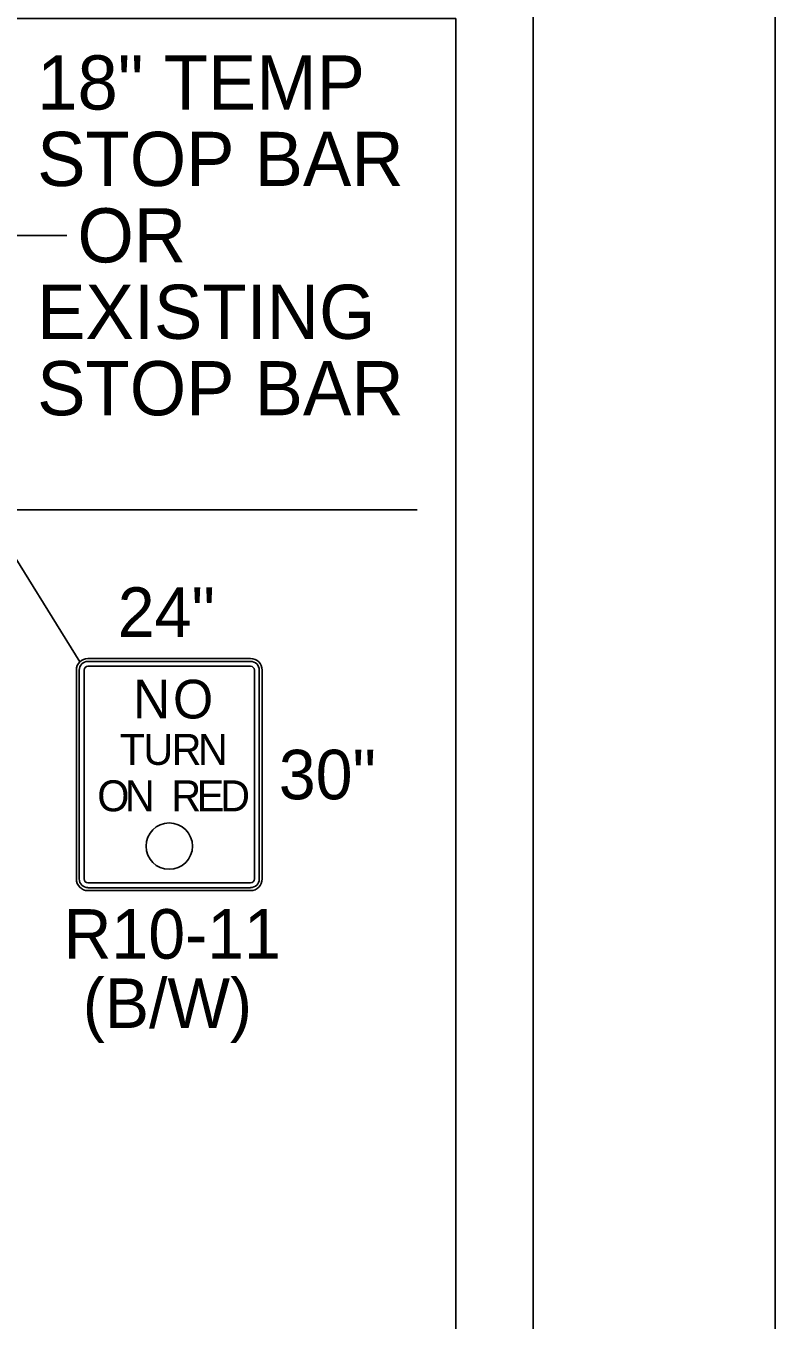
# Model space of a CAD drawing. Extents: x 99982 to 100176, y 99905 to 100011.
# Drawn here: x 100055.095 to 100056.062, y 100001.786 to 100003.459 of the extents above; entities that cross this region are included whole.
import ezdxf

# ---------------------------------------------------------------- set-up
doc = ezdxf.new("R2010")
doc.units = 0
for name, color, linetype in [('Default', 7, 'Continuous'), ('RD_ED_ShoulderPavedEdge', 7, 'Continuous'), ('SH_GI_PlotLimits', 7, 'Continuous'), ('SH_GI_SheetBorder', 7, 'Continuous'), ('TR_SN_ConstructionSigns', 7, 'Continuous'), ('TR_WZ_WorkZoneDetails', 7, 'Continuous'), ('TR_WZ_WorkZoneTextCurrent', 7, 'Continuous')]:
    doc.layers.add(name, color=color, linetype=linetype)

msp = doc.modelspace()

# ---------------------------------------------------------------- linework, layer by layer
at = {"layer": 'Default'}
msp.add_circle((100055.28, 100002.3989), 0.03, dxfattribs=at)
at = {"layer": 'RD_ED_ShoulderPavedEdge'}
msp.add_line((100050.65, 100002.8334), (100055.6, 100002.8334), dxfattribs=at)
at = {"layer": 'SH_GI_PlotLimits'}
msp.add_lwpolyline([(100039.0625, 99999.6875), (100056.0625, 99999.6875), (100056.0625, 100010.6875), (100039.0625, 100010.6875)], close=True, dxfattribs=at)
at = {"layer": 'SH_GI_SheetBorder'}
msp.add_line((100055.75, 100010.375), (100055.75, 100000), dxfattribs=at)
at = {"layer": 'TR_SN_ConstructionSigns'}
for p, q in [((100055.385, 100002.6414), (100055.175, 100002.6414)), ((100055.175, 100002.6414), (100055.385, 100002.6414)), ((100055.385, 100002.6414), (100055.175, 100002.6414)), ((100055.175, 100002.6414), (100055.385, 100002.6414)), ((100055.385, 100002.6376), (100055.175, 100002.6376)), ((100055.175, 100002.6314), (100055.385, 100002.6314)), ((100055.16, 100002.6264), (100055.16, 100002.3564)), ((100055.16, 100002.3564), (100055.16, 100002.6264)), ((100055.16, 100002.6264), (100055.16, 100002.3564)), ((100055.16, 100002.3564), (100055.16, 100002.6264)), ((100055.1637, 100002.6264), (100055.1637, 100002.3564)), ((100055.17, 100002.3564), (100055.17, 100002.6264)), ((100055.39, 100002.6264), (100055.39, 100002.3564)), ((100055.3962, 100002.3564), (100055.3962, 100002.6264)), ((100055.4, 100002.3564), (100055.4, 100002.6264)), ((100055.4, 100002.6264), (100055.4, 100002.3564)), ((100055.4, 100002.3564), (100055.4, 100002.6264)), ((100055.4, 100002.6264), (100055.4, 100002.3564)), ((100055.385, 100002.3514), (100055.175, 100002.3514)), ((100055.175, 100002.3451), (100055.385, 100002.3451)), ((100055.175, 100002.3414), (100055.385, 100002.3414)), ((100055.385, 100002.3414), (100055.175, 100002.3414)), ((100055.175, 100002.3414), (100055.385, 100002.3414)), ((100055.385, 100002.3414), (100055.175, 100002.3414))]:
    msp.add_line(p, q, dxfattribs=at)
for centre, radius, start, end in [((100055.175, 100002.6264), 0.015, 90, 180), ((100055.175, 100002.6264), 0.015, 90, 180), ((100055.175, 100002.6264), 0.015, 90, 180), ((100055.175, 100002.6264), 0.015, 90, 180), ((100055.175, 100002.6264), 0.0112, 90, 180), ((100055.175, 100002.6264), 0.005, 90, 180), ((100055.385, 100002.6264), 0.015, 0, 90), ((100055.385, 100002.6264), 0.015, 0, 90), ((100055.385, 100002.6264), 0.015, 0, 90), ((100055.385, 100002.6264), 0.015, 0, 90), ((100055.385, 100002.6264), 0.0112, 0, 90), ((100055.385, 100002.6264), 0.005, 0, 90), ((100055.175, 100002.3564), 0.015, 180, 270), ((100055.175, 100002.3564), 0.015, 180, 270), ((100055.175, 100002.3564), 0.015, 180, 270), ((100055.175, 100002.3564), 0.015, 180, 270), ((100055.175, 100002.3564), 0.0112, 180, 270), ((100055.175, 100002.3564), 0.005, 180, 270), ((100055.385, 100002.3564), 0.015, 270, 0), ((100055.385, 100002.3564), 0.015, 270, 0), ((100055.385, 100002.3564), 0.015, 270, 0), ((100055.385, 100002.3564), 0.0112, 270, 0), ((100055.385, 100002.3564), 0.005, 270, 0), ((100055.385, 100002.3564), 0.015, 270, 0)]:
    msp.add_arc(centre, radius, start, end, dxfattribs=at)
at = {"layer": 'TR_WZ_WorkZoneDetails'}
for p, q in [((100055.1475, 100003.1884), (100055.0713, 100003.1884)), ((100055.0244, 100002.8634), (100055.1643, 100002.637))]:
    msp.add_line(p, q, dxfattribs=at)
at = {"layer": 'TR_WZ_WorkZoneTextCurrent'}
msp.add_lwpolyline([(100050.6, 100003.4685), (100055.65, 100003.4685), (100055.65, 100001.2259), (100050.6, 100001.2259)], close=True, dxfattribs=at)

# ---------------------------------------------------------------- texts
at = {"layer": 'Default'}
for s, height, p in [('N', 0.05, (100055.2331, 100002.5639)), ('O', 0.05, (100055.2848, 100002.5639)), ('T', 0.04, (100055.2159, 100002.5039)), ('U', 0.04, (100055.2465, 100002.5039)), ('R', 0.04, (100055.283, 100002.5039)), ('N', 0.04, (100055.3169, 100002.5039)), ('O', 0.04, (100055.187, 100002.4439)), ('N', 0.04, (100055.2226, 100002.4439)), ('R', 0.04, (100055.2826, 100002.4439)), ('E', 0.04, (100055.3154, 100002.4439)), ('D', 0.04, (100055.3457, 100002.4439))]:
    msp.add_text(s, height=height, dxfattribs=at).set_placement(p)
at = {"layer": 'TR_SN_ConstructionSigns'}
for s, p in [('24"', (100055.2135, 100002.6694)), ('30"', (100055.4215, 100002.4594)), ('R10-11', (100055.1435, 100002.2534)), ('(B/W)', (100055.1683, 100002.1638))]:
    msp.add_text(s, height=0.064, rotation=360, dxfattribs=at).set_placement(p)
at = {"layer": 'TR_WZ_WorkZoneTextCurrent'}
for s, p in [('18" TEMP', (100055.1094, 100003.351)), ('STOP BAR', (100055.1094, 100003.2522)), ('  OR', (100055.1094, 100003.1534)), ('EXISTING', (100055.1094, 100003.0546)), ('STOP BAR', (100055.1094, 100002.9558))]:
    msp.add_text(s, height=0.07, dxfattribs=at).set_placement(p)

doc.saveas('drawing.dxf')
